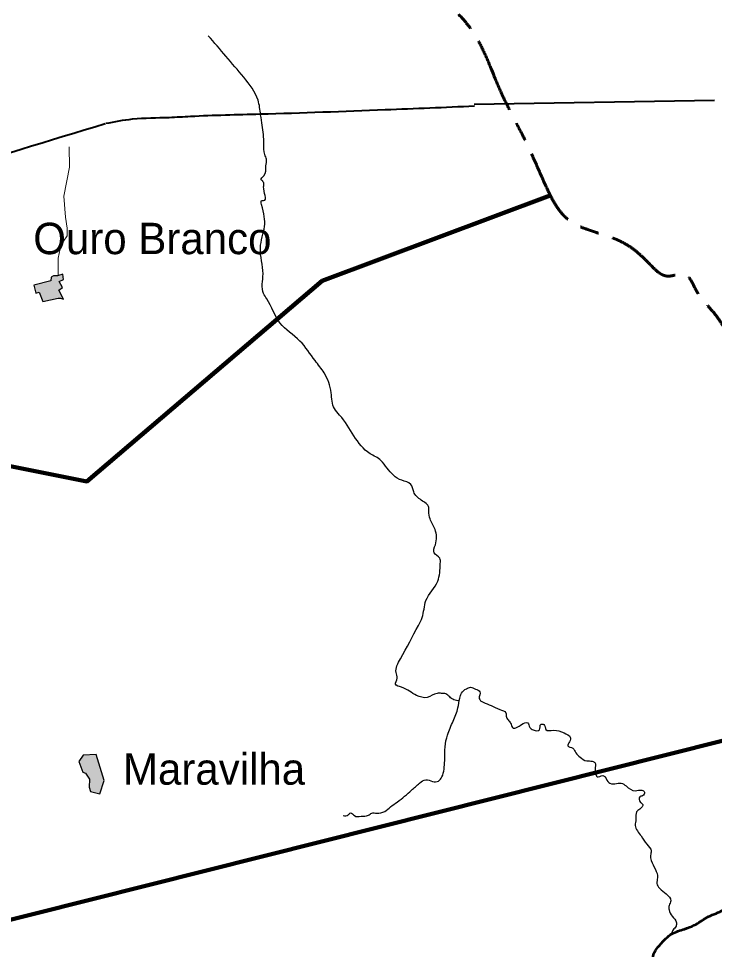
# Model space of a CAD drawing. Extents: x 553962 to 842807, y 8883888 to 9032388.
# Drawn here: x 680242 to 691314, y 8976242 to 8991060 of the extents above; entities that cross this region are included whole.
import ezdxf

# ---------------------------------------------------------------- set-up
doc = ezdxf.new("R2010")
doc.units = 0
doc.header["$LTSCALE"] = 200
doc.linetypes.add('LONG_DASH_SHORT_DASH', pattern=[9.9, 6, -1.2, 1.5, -1.2])
for name, color, linetype, lineweight in [('12', 7, 'Continuous', 25), ('21', 7, 'Continuous', 25), ('24', 7, 'Continuous', 25), ('7', 7, 'LONG_DASH_SHORT_DASH', 60), ('9', 7, 'Continuous', 90)]:
    doc.layers.add(name, color=color, linetype=linetype, lineweight=lineweight)
doc.layers.add('41', color=7, linetype='Continuous')

msp = doc.modelspace()

# ---------------------------------------------------------------- hatches: boundary and pattern name
at = {"layer": '21'}
for points in [[(680942.9, 8986993.5), (680862.3, 8986966.5), (680798.6, 8986964.3), (680759.6, 8986945.2), (680756.3, 8986884.4), (680481.4, 8986814.7), (680513.6, 8986689.8), (680569.2, 8986706), (680626.1, 8986558.7), (680870.3, 8986609.2), (680906.3, 8986608.9), (680953.2, 8986591.9), (680879.7, 8986736.5), (680938.2, 8986780.3), (680889.2, 8986874.9), (680956, 8986907.6)], [(681533.6, 8978720.1), (681601.7, 8978928.6), (681474.4, 8979344.4), (681268.6, 8979336), (681201.4, 8979231.2), (681264.6, 8979064.1), (681303.5, 8979046.7), (681367.3, 8978951), (681362.8, 8978827), (681387.7, 8978755.4)]]:
    msp.add_hatch(color=256, dxfattribs=at).paths.add_polyline_path(points)

# ---------------------------------------------------------------- linework, layer by layer
at = {"layer": '12', "lineweight": 40}
msp.add_line((687489.1, 8989696.7), (691313.5, 8989763.9), dxfattribs=at)
at = {"layer": '12', "lineweight": 13}
msp.add_lwpolyline([(681045.4, 8989020.6), (681049.5, 8988696.3), (680963.2, 8988230.8), (680987.8, 8987901.4), (681013.7, 8987722.9), (681012.7, 8987599.5), (680957.1, 8987517.7), (680901.1, 8987394.7), (680872.4, 8987244.1), (680870, 8986969.1)], dxfattribs=at)
at = {"layer": '12', "lineweight": 40}
for points in [[(681628.4, 8989393), (682053.9, 8989462), (682636.7, 8989487.9), (682975.5, 8989505.1), (684088, 8989542.5), (686074.8, 8989611.5), (687496.8, 8989669)], [(662912, 8983353), (665533.7, 8984046.1), (672367.2, 8986257.1), (678390.8, 8988339.6), (678953, 8988541.5), (681620.8, 8989389.1)]]:
    msp.add_spline(points, degree=3, dxfattribs=at)
at = {"layer": '21'}
for points in [[(680942.9, 8986993.5), (680862.3, 8986966.5), (680798.6, 8986964.3), (680759.6, 8986945.2), (680756.3, 8986884.4), (680481.4, 8986814.7), (680513.6, 8986689.8), (680569.2, 8986706), (680626.1, 8986558.7), (680870.3, 8986609.2), (680906.3, 8986608.9), (680953.2, 8986591.9), (680879.7, 8986736.5), (680938.2, 8986780.3), (680889.2, 8986874.9), (680956, 8986907.6)], [(681533.6, 8978720.1), (681601.7, 8978928.6), (681474.4, 8979344.4), (681268.6, 8979336), (681201.4, 8979231.2), (681264.6, 8979064.1), (681303.5, 8979046.7), (681367.3, 8978951), (681362.8, 8978827), (681387.7, 8978755.4)]]:
    msp.add_lwpolyline(points, close=True, dxfattribs=at)
at = {"layer": '24'}
for points in [[(687252.8, 8980199.7), (687166.4, 8980215.3), (687101.2, 8980261.9), (687040.7, 8980308.5), (686970.8, 8980317.8), (686901, 8980317.8), (686742.7, 8980252.6), (686575, 8980285.2), (686332.9, 8980415.6), (686239.8, 8980462.2), (686267.7, 8980560.1), (686249.1, 8980648.6), (686319, 8980867.6), (686603, 8981398.7), (686663.5, 8981524.5), (686724, 8981794.7), (686910.3, 8982102.2), (686952.2, 8982386.4), (686942.9, 8982470.3), (686854.4, 8982554.2), (686873, 8982684.6), (686868.4, 8982926.9), (686789.2, 8983094.6), (686770.6, 8983220.4), (686770.6, 8983276.3), (686649.6, 8983392.8), (686528.5, 8983527.9), (686481.9, 8983644.4), (686337.6, 8983709.6), (686104.8, 8983905.3), (686007, 8984026.5), (685834.7, 8984133.6), (685350.5, 8984748.6), (685266.7, 8984851.1), (685215.5, 8985102.7), (685103.7, 8985419.5), (684959.4, 8985615.2), (684717.3, 8985927.4), (684400.6, 8986216.2), (684191.1, 8986598.3), (684139.9, 8986682.2), (684130.6, 8986994.3), (684088.7, 8987409), (684153.8, 8987749.1), (684107.3, 8988103.2), (684107.3, 8988163.8), (684139.9, 8988163.8), (684139.9, 8988382.8), (684144.5, 8988434), (684116.6, 8988480.6), (684102.6, 8988494.6), (684144.5, 8988555.1), (684177.1, 8988713.5), (684186.5, 8988820.7), (684158.5, 8988895.2), (684144.5, 8989067.6), (684116.6, 8989361.2), (684093.3, 8989528.9), (684051.4, 8989761.8), (683823.3, 8990125.3), (683259.9, 8990786.8)], [(685407.2, 8978371.7), (685484.9, 8978382.8), (685523.7, 8978416.1), (685584.8, 8978371.7), (685690.2, 8978360.6), (685806.8, 8978377.2), (685862.3, 8978410.5), (685940.1, 8978410.5), (686067.7, 8978438.3), (686162.1, 8978510.4), (686267.6, 8978588.1), (686495.2, 8978776.9), (686622.8, 8978887.9), (686722.7, 8978943.4), (686828.2, 8978915.7), (686922.6, 8978921.2), (686978.1, 8978987.8), (687011.4, 8979109.9), (687022.5, 8979248.7), (687028, 8979465.2), (687066.9, 8979653.9), (687155.7, 8979876), (687233.4, 8980086.9), (687261.2, 8980242.3), (687288.9, 8980320.1), (687366.7, 8980392.2), (687433.3, 8980414.4), (687511, 8980386.7), (687583.1, 8980342.2), (687572, 8980236.8), (687633.1, 8980175.7), (687760.8, 8980125.8), (687899.6, 8980059.2), (687993.9, 8980009.2), (688005, 8979937), (688043.9, 8979881.5), (688077.2, 8979826), (688110.5, 8979765), (688166, 8979776.1), (688243.7, 8979820.5), (688343.6, 8979848.2), (688376.9, 8979776.1), (688432.4, 8979737.2), (688532.4, 8979737.2), (688554.6, 8979826), (688599, 8979820.5), (688632.3, 8979742.8), (688754.4, 8979731.7), (688920.9, 8979687.2), (689020.8, 8979620.6), (689009.7, 8979548.5), (688982, 8979481.8), (689059.7, 8979443), (689109.7, 8979370.8), (689176.3, 8979304.2)], [(689176.3, 8979304.2), (689281.7, 8979243.2), (689370.6, 8979237.6), (689415, 8979209.8), (689415, 8979115.5), (689426.1, 8979054.4), (689448.3, 8978987.8), (689537.1, 8979010), (689575.9, 8978982.3), (689631.5, 8978899), (689731.4, 8978876.8), (689831.3, 8978887.9), (689909, 8978843.5), (690053.3, 8978765.8), (690158.8, 8978776.9), (690203.2, 8978743.6), (690169.9, 8978688.1), (690125.5, 8978671.4), (690136.6, 8978582.6), (690175.4, 8978548), (690125.5, 8978475.8), (690075.5, 8978431.3), (690064.4, 8978314.7), (690053.3, 8978214.7), (690147.7, 8978048.1), (690236.5, 8977914.8), (690308.7, 8977809.3), (690297.6, 8977737.1), (690308.7, 8977659.3), (690375.3, 8977515), (690408.6, 8977381.7), (690397.5, 8977292.8), (690441.9, 8977215.1), (690547.3, 8977126.2), (690619.5, 8977015.1), (690591.8, 8976942.9), (690591.8, 8976870.7), (690641.7, 8976770.8), (690708.3, 8976665.2), (690702.8, 8976609.7), (690658.4, 8976554.2), (690627.7, 8976484.1)]]:
    msp.add_spline(points, degree=3, dxfattribs=at)
at = {"layer": '24', "lineweight": 53}
msp.add_spline([(689736.6, 8973458), (689742.4, 8973643.8), (689727.8, 8973829.6), (689666.9, 8974061.8), (689632.1, 8974244.7), (689611.8, 8974346.9), (689626.3, 8974474.6), (689608.9, 8974654.6), (689568.3, 8974741.7), (689591.5, 8974811.3), (689591.5, 8974898.4), (689617.6, 8974965.2), (689606, 8975066.8), (689562.5, 8975087.1), (689556.7, 8975136.5), (689597.3, 8975206.1), (689678.5, 8975313.6), (689817.8, 8975432.6), (689954.2, 8975513.9), (690148.6, 8975603.8), (690267.5, 8975722.9), (690319.8, 8975833.2), (690337.2, 8976115.9), (690360.4, 8976194.3), (690444.5, 8976310.4), (690543.2, 8976417.8), (690636, 8976487.5), (690836.2, 8976565.9), (690992.9, 8976626.8), (691193.1, 8976748.8), (691428.1, 8976856.2), (691648.6, 8977007.1), (691944.6, 8977175.5), (692269.6, 8977320.7), (692484.3, 8977384.5), (693261.9, 8977541.3), (694071.4, 8978246.7), (695037.6, 8978926), (696003.8, 8979631.4), (696761.1, 8980389.1), (697178.9, 8980598.1), (697622.9, 8980545.8), (697884, 8980676.5), (698040.7, 8981094.5), (698145.1, 8981747.7), (698432.4, 8982165.7), (698876.3, 8982322.4), (699189.7, 8982479.2), (699372.5, 8982636), (699529.2, 8983315.2), (699790.3, 8983733.3), (699790.3, 8984229.7), (699999.2, 8984621.6), (700338.7, 8985065.7), (700834.8, 8985588.3)], degree=3, dxfattribs=at)
at = {"layer": '7'}
msp.add_spline([(683598.6, 8994777.1), (684397.7, 8994464.4), (685057.9, 8994117), (685335.8, 8993804.3), (685509.6, 8993491.6), (685648.5, 8993005.2), (685787.5, 8992692.5), (686065.5, 8992275.5), (686343.4, 8991858.6), (686725.6, 8991615.4), (687073, 8991302.7), (687420.5, 8990920.5), (687906.9, 8989912.9), (688323.8, 8989079.1), (688636.5, 8988384.2), (688984, 8987863), (689435.6, 8987654.6), (689817.8, 8987515.6), (690269.5, 8987168.1), (690582.2, 8986959.7), (690825.4, 8986994.4), (691033.9, 8986716.5), (691311.8, 8986369), (691902.5, 8985500.4), (692354.1, 8985153), (692666.8, 8984701.3), (692875.3, 8984214.9), (693158.7, 8983934.4), (693502.3, 8983815), (693545.2, 8983676.6), (693602.5, 8983504.7), (693621.6, 8983017.8), (693570.2, 8982929.4), (693397.3, 8982487.9), (693500.7, 8982373.5), (693769.5, 8982043.9), (693907.8, 8981934.1), (694056.6, 8981574.3), (694126.1, 8980775.2), (694195.6, 8980288.8), (694332.5, 8979985.6), (694542.5, 8979770.8), (694432.7, 8979351), (694365.9, 8979193.5), (694122.6, 8978945.4), (693898.3, 8978539.8), (694012.8, 8978253.5), (694475.7, 8978549.3), (695243.9, 8979169.6), (695396.6, 8979322.3), (696002.5, 8979718.4), (696732.6, 8980376.8), (697123.8, 8980615.4), (697739.5, 8980636.2), (698156.4, 8980636.2)], degree=3, dxfattribs=at)
at = {"layer": '9'}
for points in [[(672140.1, 8985527), (681326.7, 8983693), (685074.1, 8986884.1), (688700.7, 8988246.5)], [(658746.8, 8975176), (664691.5, 8973777.5), (669474.2, 8974039.3), (694202.6, 8980257.8)]]:
    msp.add_lwpolyline(points, dxfattribs=at)

# ---------------------------------------------------------------- texts
at = {"layer": '41'}
for s, p in [('Ouro Branco', (680474.5, 8987309.9)), ('Maravilha', (681902.6, 8978864.1))]:
    msp.add_text(s, height=500, dxfattribs=at).set_placement(p)

doc.saveas('drawing.dxf')
